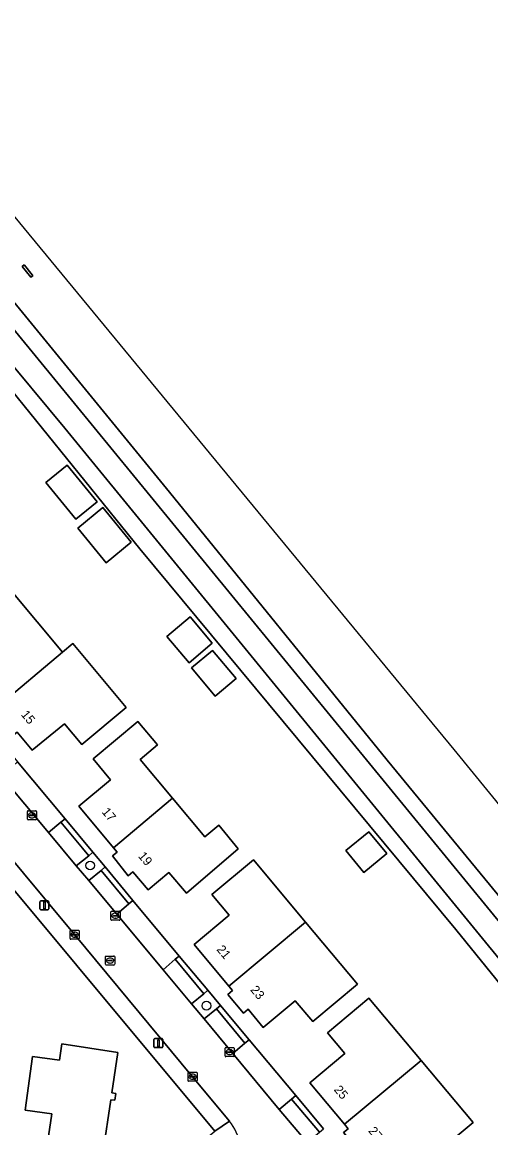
# Model space of a CAD drawing. Extents: x 164148 to 165261, y 382513 to 383432.
# Drawn here: x 164736.2 to 164788.2, y 383053.9 to 383176.6 of the extents above; entities that cross this region are included whole.
import ezdxf

# ---------------------------------------------------------------- set-up
doc = ezdxf.new("R2010")
doc.units = 0
for name, color, linetype in [('IMGEO_Boom', 7, 'Continuous'), ('IMGEO_Erf', 7, 'Continuous'), ('IMGEO_Groenvoorziening', 7, 'Continuous'), ('IMGEO_Kolk', 7, 'Continuous'), ('IMGEO_Lichtmast', 7, 'Continuous'), ('IMGEO_Oever', 7, 'Continuous'), ('IMGEO_Pand', 7, 'Continuous'), ('IMGEO_Pand_nummerreeks', 7, 'Continuous'), ('IMGEO_Parkeervlak_open', 7, 'Continuous'), ('IMGEO_Rijbaan_lokaal_open', 7, 'Continuous'), ('IMGEO_Terreindeel_gesloten', 7, 'Continuous'), ('IMGEO_Voetpad_open', 7, 'Continuous'), ('IMGEO_Waterloop', 7, 'Continuous')]:
    doc.layers.add(name, color=color, linetype=linetype)

msp = doc.modelspace()

# ---------------------------------------------------------------- linework, layer by layer
at = {"layer": 'IMGEO_Boom'}
for centre in [(164743.78, 383082.99), (164756.68, 383067.44)]:
    msp.add_circle(centre, 0.489, dxfattribs=at)
at = {"layer": 'IMGEO_Erf'}
for points in [[(164749.28, 383118.12), (164708.58, 383168.41), (164705.15, 383172.72), (164688.93, 383159.23), (164686.54, 383144.99), (164689, 383144.5)], [(164699.87, 383137.34), (164702.48, 383134.28), (164705.58, 383130.59), (164706.98, 383128.94), (164710.1, 383124.99), (164715.38, 383118.87), (164718.48, 383115.17), (164719.88, 383113.51), (164722.94, 383109.81), (164728.2, 383103.52), (164731.26, 383099.83), (164732.64, 383098.17), (164735.71, 383094.48), (164741, 383088.17), (164744.07, 383084.46), (164745.46, 383082.83), (164748.52, 383079.11), (164753.67, 383072.95), (164756.84, 383069.15), (164758.25, 383067.47), (164761.42, 383063.67), (164766.59, 383057.49), (164769.67, 383053.79)], [(164685.42, 383135.13), (164682.71, 383117.52), (164682.28, 383114.45), (164685.33, 383114), (164688.26, 383113.61), (164687.87, 383110.69), (164684.94, 383111.04), (164681.86, 383111.47), (164680.37, 383101.25), (164679.48, 383095.31), (164679.33, 383094.34), (164679.22, 383092.55), (164677.94, 383082.47), (164677.67, 383082.49), (164677.5, 383081.52), (164676.6, 383075.67), (164674.06, 383058.63), (164743.46, 383048.39), (164750.22, 383047.41), (164757.63, 383053.52), (164711.83, 383108.45)], [(164836.85, 383011.18), (164784.36, 383075.91), (164749.28, 383118.12)]]:
    msp.add_lwpolyline(points, dxfattribs=at)
for points in [[(164738.86, 383125.48), (164741.21, 383127.41), (164744.55, 383123.34), (164742.19, 383121.41)], [(164745.56, 383116.58), (164742.4, 383120.41), (164745.18, 383122.69), (164748.33, 383118.86)], [(164737.36, 383095.77), (164735.69, 383097.79), (164735.18, 383097.36), (164733.39, 383099.45), (164733.9, 383099.88), (164733.37, 383100.51), (164729.67, 383104.96), (164731.98, 383106.88), (164730.06, 383109.19), (164735.1, 383113.38), (164740.7, 383106.66), (164741.86, 383107.63), (164747.78, 383100.51), (164742.84, 383096.41), (164740.92, 383098.72)], [(164757.33, 383107.65), (164754.75, 383105.47), (164752.28, 383108.39), (164754.86, 383110.58)], [(164755.03, 383104.91), (164757.36, 383106.85), (164759.97, 383103.73), (164757.64, 383101.79)], [(164746.04, 383092.51), (164744.11, 383094.83), (164749.08, 383098.97), (164751.26, 383096.37), (164749.34, 383094.75), (164752.93, 383090.47), (164756.51, 383086.18), (164758.04, 383087.46), (164760.21, 383084.85), (164754.46, 383079.94), (164752.51, 383082.23), (164750.23, 383080.29), (164748.52, 383082.29), (164748.01, 383081.86), (164746.24, 383084.05), (164746.76, 383084.48), (164746.35, 383084.97), (164742.51, 383089.57)], [(164774.71, 383086.73), (164776.69, 383084.31), (164774.13, 383082.23), (164772.15, 383084.65)], [(164759.22, 383077.47), (164757.29, 383079.78), (164761.89, 383083.62), (164767.68, 383076.7), (164771.5, 383072.12), (164773.43, 383069.82), (164768.47, 383065.67), (164766.54, 383067.99), (164762.99, 383065.03), (164761.31, 383067.05), (164760.8, 383066.62), (164759.06, 383068.7), (164759.57, 383069.13), (164759.18, 383069.6), (164755.32, 383074.22)], [(164774.71, 383068.27), (164780.49, 383061.37), (164786.26, 383054.47), (164781.65, 383050.63), (164779.72, 383052.95), (164775.87, 383049.74), (164775.82, 383049.7), (164774.14, 383051.72), (164773.63, 383051.3), (164771.9, 383053.36), (164772.42, 383053.79), (164772.01, 383054.28), (164768.17, 383058.89), (164772.05, 383062.12), (164770.12, 383064.44)], [(164746.86, 383062.24), (164746.2, 383057.76), (164746.64, 383057.7), (164746.53, 383056.95), (164746.09, 383057.01), (164745.24, 383051.32), (164744.36, 383051.45), (164744.27, 383050.79), (164741.56, 383051.19), (164741.66, 383051.85), (164739.06, 383052.21), (164739.51, 383055.43), (164736.55, 383055.84), (164737.38, 383061.79), (164740.37, 383061.38), (164740.62, 383063.2)]]:
    msp.add_lwpolyline(points, close=True, dxfattribs=at)
at = {"layer": 'IMGEO_Groenvoorziening'}
msp.add_lwpolyline([(164848.31, 383017.36), (164784.15, 383095.87), (164702.35, 383195.05), (164664.5, 383237.97), (164566.12, 383349.33), (164565.67, 383345.6), (164566.48, 383345.49), (164566.3, 383344.31), (164569.23, 383342.66), (164579.79, 383329.65), (164603.14, 383303.96), (164617.98, 383286.77), (164648.4, 383251.25), (164673.49, 383220.18), (164709.71, 383176.74), (164710.44, 383175.86), (164752.59, 383124.39), (164776.72, 383094.66), (164796.85, 383070.22), (164805.19, 383059.84), (164822.84, 383038.62)], dxfattribs=at)
for points in [[(164736.23, 383149.45), (164736.45, 383149.63), (164736.49, 383149.58), (164737.34, 383148.53), (164737.43, 383148.42), (164737.21, 383148.25)], [(164744.07, 383084.46), (164743.62, 383084.08), (164742.24, 383082.94), (164743.63, 383081.31), (164744.99, 383082.44), (164745.46, 383082.83)], [(164756.84, 383069.15), (164756.38, 383068.77), (164755.03, 383067.64), (164756.43, 383065.98), (164757.78, 383067.11), (164758.25, 383067.47)]]:
    msp.add_lwpolyline(points, close=True, dxfattribs=at)
at = {"layer": 'IMGEO_Kolk'}
for p, q in [((164736.81, 383088.14), (164736.81, 383088.99)), ((164736.88, 383089.07), (164737.74, 383089.07)), ((164737.11, 383088.61), (164737.51, 383088.61)), ((164737.3, 383088.84), (164737.32, 383088.84)), ((164737.81, 383088.99), (164737.81, 383088.14)), ((164737.74, 383088.06), (164736.88, 383088.06)), ((164737.07, 383088.56), (164737.07, 383088.57)), ((164737.51, 383088.52), (164737.11, 383088.52)), ((164737.32, 383088.29), (164737.29, 383088.29)), ((164737.55, 383088.57), (164737.55, 383088.56)), ((164746.09, 383076.99), (164746.09, 383077.84)), ((164746.16, 383077.92), (164747.01, 383077.92)), ((164746.57, 383077.7), (164746.6, 383077.7)), ((164747.09, 383077.84), (164747.09, 383076.99)), ((164747.01, 383076.92), (164746.16, 383076.92)), ((164746.34, 383077.41), (164746.34, 383077.42)), ((164746.78, 383077.37), (164746.38, 383077.37)), ((164746.39, 383077.46), (164746.79, 383077.46)), ((164746.6, 383077.14), (164746.57, 383077.14)), ((164746.83, 383077.42), (164746.83, 383077.41)), ((164741.55, 383074.89), (164741.55, 383075.75)), ((164741.62, 383075.82), (164742.48, 383075.82)), ((164741.81, 383075.31), (164741.81, 383075.33)), ((164741.85, 383075.36), (164742.25, 383075.36)), ((164742.24, 383075.28), (164741.85, 383075.28)), ((164742.04, 383075.6), (164742.06, 383075.6)), ((164742.29, 383075.33), (164742.29, 383075.31)), ((164742.55, 383075.75), (164742.55, 383074.89)), ((164742.48, 383074.82), (164741.62, 383074.82)), ((164742.06, 383075.04), (164742.03, 383075.04)), ((164745.49, 383072.03), (164745.49, 383072.88)), ((164745.57, 383072.95), (164746.42, 383072.95)), ((164745.98, 383072.73), (164746.01, 383072.73)), ((164746.5, 383072.88), (164746.5, 383072.03)), ((164746.42, 383071.95), (164745.57, 383071.95)), ((164745.75, 383072.45), (164745.75, 383072.46)), ((164746.19, 383072.41), (164745.79, 383072.41)), ((164745.8, 383072.5), (164746.19, 383072.5)), ((164746, 383072.17), (164745.98, 383072.17)), ((164746.24, 383072.46), (164746.24, 383072.45)), ((164758.75, 383061.86), (164758.75, 383062.71)), ((164758.83, 383062.79), (164759.68, 383062.79)), ((164759.68, 383061.79), (164758.83, 383061.79)), ((164759.01, 383062.28), (164759.01, 383062.29)), ((164759.45, 383062.24), (164759.05, 383062.24)), ((164759.06, 383062.33), (164759.45, 383062.33)), ((164759.24, 383062.57), (164759.27, 383062.57)), ((164759.26, 383062.01), (164759.24, 383062.01)), ((164759.5, 383062.29), (164759.5, 383062.28)), ((164759.75, 383062.71), (164759.75, 383061.86)), ((164754.64, 383059.14), (164754.64, 383059.99)), ((164754.71, 383060.06), (164755.56, 383060.06)), ((164754.9, 383059.56), (164754.9, 383059.57)), ((164754.94, 383059.61), (164755.34, 383059.61)), ((164755.33, 383059.52), (164754.94, 383059.52)), ((164755.15, 383059.28), (164755.12, 383059.28)), ((164755.13, 383059.84), (164755.15, 383059.84)), ((164755.38, 383059.57), (164755.38, 383059.56)), ((164755.64, 383059.99), (164755.64, 383059.14)), ((164755.56, 383059.06), (164754.71, 383059.06))]:
    msp.add_line(p, q, dxfattribs=at)
for points in [[(164736.81, 383088.14), (164736.81, 383088.99)], [(164736.88, 383089.07), (164737.74, 383089.07)], [(164737.81, 383088.99), (164737.81, 383088.14)], [(164737.74, 383088.06), (164736.88, 383088.06)], [(164746.09, 383076.99), (164746.09, 383077.84)], [(164746.16, 383077.92), (164747.01, 383077.92)], [(164747.09, 383077.84), (164747.09, 383076.99)], [(164747.01, 383076.92), (164746.16, 383076.92)], [(164741.55, 383074.89), (164741.55, 383075.75)], [(164741.62, 383075.82), (164742.48, 383075.82)], [(164742.55, 383075.75), (164742.55, 383074.89)], [(164742.48, 383074.82), (164741.62, 383074.82)], [(164745.49, 383072.03), (164745.49, 383072.88)], [(164745.57, 383072.95), (164746.42, 383072.95)], [(164746.5, 383072.88), (164746.5, 383072.03)], [(164746.42, 383071.95), (164745.57, 383071.95)], [(164758.75, 383061.86), (164758.75, 383062.71)], [(164758.83, 383062.79), (164759.68, 383062.79)], [(164759.68, 383061.79), (164758.83, 383061.79)], [(164759.75, 383062.71), (164759.75, 383061.86)], [(164754.64, 383059.14), (164754.64, 383059.99)], [(164754.71, 383060.06), (164755.56, 383060.06)], [(164755.64, 383059.99), (164755.64, 383059.14)], [(164755.56, 383059.06), (164754.71, 383059.06)]]:
    msp.add_lwpolyline(points, dxfattribs=at)
for centre, radius, start, end in [((164736.89, 383088.99), 0.0765, 91.552, 178.448), ((164736.89, 383088.99), 0.0765, 91.552, 178.448), ((164737.11, 383088.57), 0.0403, 85.8775, 175.7526), ((164737.51, 383088.57), 0.0386, 1.7309, 96.639), ((164737.73, 383088.99), 0.0765, 1.552, 88.448), ((164737.73, 383088.99), 0.0765, 1.552, 88.448), ((164736.89, 383088.14), 0.0765, 181.552, 268.448), ((164736.89, 383088.14), 0.0765, 181.552, 268.448), ((164737.1, 383088.56), 0.0366, 178.938, 274.7102), ((164737.51, 383088.56), 0.043, 264.8664, 352.4533), ((164737.73, 383088.14), 0.0765, 271.552, 358.448), ((164737.73, 383088.14), 0.0765, 271.552, 358.448), ((164746.16, 383077.84), 0.0765, 91.552, 178.448), ((164746.16, 383077.84), 0.0765, 91.552, 178.448), ((164747.01, 383077.84), 0.0765, 1.552, 88.448), ((164747.01, 383077.84), 0.0765, 1.552, 88.448), ((164746.16, 383076.99), 0.0765, 181.552, 268.448), ((164746.16, 383076.99), 0.0765, 181.552, 268.448), ((164746.39, 383077.42), 0.0403, 85.8775, 175.7526), ((164746.38, 383077.41), 0.0366, 178.938, 274.7102), ((164746.79, 383077.42), 0.043, 264.8664, 352.4533), ((164746.79, 383077.42), 0.0386, 1.7309, 96.639), ((164747.01, 383076.99), 0.0765, 271.552, 358.448), ((164747.01, 383076.99), 0.0765, 271.552, 358.448), ((164741.62, 383075.74), 0.0765, 91.552, 178.448), ((164741.62, 383075.74), 0.0765, 91.552, 178.448), ((164741.85, 383075.32), 0.0403, 85.8775, 175.7526), ((164741.84, 383075.31), 0.0366, 178.938, 274.7102), ((164742.25, 383075.32), 0.043, 264.8664, 352.4533), ((164742.25, 383075.32), 0.0386, 1.7309, 96.639), ((164742.47, 383075.74), 0.0765, 1.552, 88.448), ((164742.47, 383075.74), 0.0765, 1.552, 88.448), ((164741.62, 383074.89), 0.0765, 181.552, 268.448), ((164741.62, 383074.89), 0.0765, 181.552, 268.448), ((164742.47, 383074.89), 0.0765, 271.552, 358.448), ((164742.47, 383074.89), 0.0765, 271.552, 358.448), ((164745.57, 383072.88), 0.0765, 91.552, 178.448), ((164745.57, 383072.88), 0.0765, 91.552, 178.448), ((164746.42, 383072.88), 0.0765, 1.552, 88.448), ((164746.42, 383072.88), 0.0765, 1.552, 88.448), ((164745.57, 383072.03), 0.0765, 181.552, 268.448), ((164745.57, 383072.03), 0.0765, 181.552, 268.448), ((164745.79, 383072.46), 0.0403, 85.8775, 175.7526), ((164745.79, 383072.45), 0.0366, 178.938, 274.7102), ((164746.2, 383072.46), 0.0386, 1.7309, 96.639), ((164746.19, 383072.45), 0.043, 264.8664, 352.4533), ((164746.42, 383072.03), 0.0765, 271.552, 358.448), ((164746.42, 383072.03), 0.0765, 271.552, 358.448), ((164758.83, 383062.71), 0.0765, 91.552, 178.448), ((164758.83, 383062.71), 0.0765, 91.552, 178.448), ((164758.83, 383061.86), 0.0765, 181.552, 268.448), ((164758.83, 383061.86), 0.0765, 181.552, 268.448), ((164759.05, 383062.29), 0.0403, 85.8775, 175.7526), ((164759.05, 383062.28), 0.0366, 178.938, 274.7102), ((164759.46, 383062.29), 0.0386, 1.7309, 96.639), ((164759.45, 383062.29), 0.043, 264.8664, 352.4533), ((164759.68, 383062.71), 0.0765, 1.552, 88.448), ((164759.68, 383062.71), 0.0765, 1.552, 88.448), ((164759.68, 383061.86), 0.0765, 271.552, 358.448), ((164759.68, 383061.86), 0.0765, 271.552, 358.448), ((164754.71, 383059.99), 0.0765, 91.552, 178.448), ((164754.71, 383059.99), 0.0765, 91.552, 178.448), ((164754.71, 383059.14), 0.0765, 181.552, 268.448), ((164754.71, 383059.14), 0.0765, 181.552, 268.448), ((164754.94, 383059.57), 0.0403, 85.8775, 175.7526), ((164754.93, 383059.56), 0.0366, 178.938, 274.7102), ((164755.34, 383059.56), 0.043, 264.8664, 352.4533), ((164755.34, 383059.57), 0.0386, 1.7309, 96.639), ((164755.56, 383059.99), 0.0765, 1.552, 88.448), ((164755.56, 383059.99), 0.0765, 1.552, 88.448), ((164755.56, 383059.14), 0.0765, 271.552, 358.448), ((164755.56, 383059.14), 0.0765, 271.552, 358.448)]:
    msp.add_arc(centre, radius, start, end, dxfattribs=at)
for centre, major_axis, ratio, start_param, end_param in [((164737.3, 383088.56), (-0.387, 0.002), 0.722429, 4.712389, 7.853982), ((164737.32, 383088.56), (-0.39, 0.002), 0.717154, 1.570796, 4.712389), ((164746.57, 383077.42), (-0.387, 0.002), 0.722429, 4.712389, 7.853982), ((164746.6, 383077.42), (-0.39, 0.002), 0.717154, 1.570796, 4.712389), ((164742.04, 383075.32), (-0.387, 0.002), 0.722429, 4.712389, 7.853982), ((164742.06, 383075.32), (-0.39, 0.002), 0.717154, 1.570796, 4.712389), ((164745.98, 383072.45), (-0.387, 0.002), 0.722429, 4.712389, 7.853982), ((164746.01, 383072.45), (-0.39, 0.002), 0.717154, 1.570796, 4.712389), ((164759.24, 383062.29), (-0.387, 0.002), 0.722429, 4.712389, 7.853982), ((164759.26, 383062.29), (-0.39, 0.002), 0.717154, 1.570796, 4.712389), ((164755.12, 383059.56), (-0.387, 0.002), 0.722429, 4.712389, 7.853982), ((164755.15, 383059.56), (-0.39, 0.002), 0.717154, 1.570796, 4.712389)]:
    msp.add_ellipse(centre, major_axis=major_axis, ratio=ratio, start_param=start_param, end_param=end_param, dxfattribs=at)
at = {"layer": 'IMGEO_Lichtmast'}
for p, q in [((164738.21, 383078.18), (164738.21, 383078.98)), ((164738.21, 383078.98), (164738.21, 383078.18)), ((164738.31, 383079.08), (164739.1, 383079.08)), ((164739.1, 383079.08), (164738.31, 383079.08)), ((164739.2, 383078.98), (164739.2, 383078.18)), ((164739.2, 383078.18), (164739.2, 383078.98)), ((164739.1, 383078.08), (164738.31, 383078.08)), ((164738.31, 383078.08), (164739.1, 383078.08)), ((164750.86, 383062.89), (164750.86, 383063.69)), ((164750.86, 383063.69), (164750.86, 383062.89)), ((164750.96, 383063.79), (164751.75, 383063.79)), ((164751.75, 383063.79), (164750.96, 383063.79)), ((164751.85, 383063.69), (164751.85, 383062.89)), ((164751.85, 383062.89), (164751.85, 383063.69)), ((164751.75, 383062.79), (164750.96, 383062.79)), ((164750.96, 383062.79), (164751.75, 383062.79))]:
    msp.add_line(p, q, dxfattribs=at)
for points in [[(164738.63, 383078.95), (164738.78, 383078.95), (164738.78, 383078.2), (164738.63, 383078.2), (164738.63, 383078.95)], [(164751.28, 383063.67), (164751.43, 383063.67), (164751.43, 383062.92), (164751.28, 383062.92), (164751.28, 383063.67)]]:
    msp.add_lwpolyline(points, dxfattribs=at)
for centre, start, end in [((164738.31, 383078.98), 90, 180), ((164738.31, 383078.98), 90, 180), ((164739.1, 383078.98), 0, 90), ((164739.1, 383078.98), 360, 90), ((164738.31, 383078.18), 180, 270), ((164738.31, 383078.18), 180, 270), ((164739.1, 383078.18), 270, 0), ((164739.1, 383078.18), 270, 0), ((164750.96, 383063.69), 90, 180), ((164750.96, 383063.69), 90, 180), ((164750.96, 383062.89), 180, 270), ((164750.96, 383062.89), 180, 270), ((164751.75, 383063.69), 0, 90), ((164751.75, 383063.69), 360, 90), ((164751.75, 383062.89), 270, 0), ((164751.75, 383062.89), 270, 0)]:
    msp.add_arc(centre, 0.1, start, end, dxfattribs=at)
at = {"layer": 'IMGEO_Oever'}
msp.add_lwpolyline([(164702.89, 383175.56), (164691.67, 383166.48), (164690.67, 383167.35), (164701.98, 383176.72), (164702.8, 383177.4), (164568.02, 383339.42), (164569.06, 383340.33), (164663.45, 383230.12), (164829.32, 383027.74), (164900.98, 382938.59), (164899.83, 382937.69), (164835.51, 383016.03), (164740.96, 383131.52), (164703.75, 383176.25)], close=True, dxfattribs=at)
for points in [[(164822.84, 383038.62), (164805.19, 383059.84), (164796.85, 383070.22), (164776.72, 383094.66), (164752.59, 383124.39), (164710.44, 383175.86), (164709.71, 383176.74), (164673.49, 383220.18), (164648.4, 383251.25)], [(164653.25, 383235.19), (164669.71, 383215.37), (164689.18, 383191.91), (164697.54, 383182.29), (164699.35, 383180.02), (164699.15, 383178.49), (164689.54, 383169.79), (164688.54, 383168.42), (164688.59, 383167.26), (164690.55, 383167.24), (164691.68, 383166.32), (164692.16, 383165.3), (164692.17, 383164.61), (164693.13, 383165.36), (164703.88, 383174.33), (164705.15, 383172.72), (164708.58, 383168.41), (164749.28, 383118.12), (164784.36, 383075.91), (164836.85, 383011.18)]]:
    msp.add_lwpolyline(points, dxfattribs=at)
at = {"layer": 'IMGEO_Pand'}
for points in [[(164741.21, 383127.41), (164738.86, 383125.48), (164742.19, 383121.41), (164744.55, 383123.34)], [(164745.56, 383116.58), (164748.33, 383118.86), (164745.18, 383122.69), (164742.4, 383120.41)], [(164735.1, 383113.38), (164730.06, 383109.19), (164731.98, 383106.88), (164729.67, 383104.96), (164733.37, 383100.51), (164740.7, 383106.66)], [(164757.33, 383107.65), (164754.86, 383110.58), (164752.28, 383108.39), (164754.75, 383105.47)], [(164741.86, 383107.63), (164740.7, 383106.66), (164733.37, 383100.51), (164733.9, 383099.88), (164733.39, 383099.45), (164735.18, 383097.36), (164735.69, 383097.79), (164737.36, 383095.77), (164740.92, 383098.72), (164742.84, 383096.41), (164747.78, 383100.51)], [(164757.36, 383106.85), (164755.03, 383104.91), (164757.64, 383101.79), (164759.97, 383103.73)], [(164749.34, 383094.75), (164751.26, 383096.37), (164749.08, 383098.97), (164744.11, 383094.83), (164746.04, 383092.51), (164742.51, 383089.57), (164746.35, 383084.97), (164752.93, 383090.47)], [(164758.04, 383087.46), (164756.51, 383086.18), (164752.93, 383090.47), (164746.35, 383084.97), (164746.76, 383084.48), (164746.24, 383084.05), (164748.01, 383081.86), (164748.52, 383082.29), (164750.23, 383080.29), (164752.51, 383082.23), (164754.46, 383079.94), (164760.21, 383084.85)], [(164774.71, 383086.73), (164772.15, 383084.65), (164774.13, 383082.23), (164776.69, 383084.31)], [(164767.68, 383076.7), (164761.89, 383083.62), (164757.29, 383079.78), (164759.22, 383077.47), (164755.32, 383074.22), (164759.18, 383069.6)], [(164773.43, 383069.82), (164771.5, 383072.12), (164767.68, 383076.7), (164759.18, 383069.6), (164759.57, 383069.13), (164759.06, 383068.7), (164760.8, 383066.62), (164761.31, 383067.05), (164762.99, 383065.03), (164766.54, 383067.99), (164768.47, 383065.67)], [(164780.49, 383061.37), (164774.71, 383068.27), (164770.12, 383064.44), (164772.05, 383062.12), (164768.17, 383058.89), (164772.01, 383054.28)], [(164746.86, 383062.24), (164740.62, 383063.2), (164740.37, 383061.38), (164737.38, 383061.79), (164736.55, 383055.84), (164739.51, 383055.43), (164739.06, 383052.21), (164741.66, 383051.85), (164741.56, 383051.19), (164744.27, 383050.79), (164744.36, 383051.45), (164745.24, 383051.32), (164746.09, 383057.01), (164746.53, 383056.95), (164746.64, 383057.7), (164746.2, 383057.76)], [(164780.49, 383061.37), (164772.01, 383054.28), (164772.42, 383053.79), (164771.9, 383053.36), (164773.63, 383051.3), (164774.14, 383051.72), (164775.82, 383049.7), (164775.87, 383049.74), (164779.72, 383052.95), (164781.65, 383050.63), (164786.26, 383054.47)]]:
    msp.add_lwpolyline(points, close=True, dxfattribs=at)
at = {"layer": 'IMGEO_Parkeervlak_open'}
for points in [[(164740.53, 383087.79), (164739.14, 383086.65), (164742.24, 383082.94), (164743.62, 383084.08), (164742.92, 383084.92)], [(164744.99, 383082.44), (164743.63, 383081.31), (164746.72, 383077.58), (164748.08, 383078.73)], [(164753.22, 383072.59), (164751.87, 383071.43), (164755.03, 383067.64), (164756.38, 383068.77)], [(164757.78, 383067.11), (164756.43, 383065.98), (164759.6, 383062.15), (164760.94, 383063.27)], [(164766.11, 383057.08), (164764.74, 383055.94), (164767.86, 383052.25), (164769.24, 383053.4)]]:
    msp.add_lwpolyline(points, close=True, dxfattribs=at)
at = {"layer": 'IMGEO_Rijbaan_lokaal_open'}
for points in [[(164759.6, 383062.15), (164756.43, 383065.98), (164755.03, 383067.64), (164751.87, 383071.43), (164746.72, 383077.58), (164743.63, 383081.31), (164742.24, 383082.94), (164739.14, 383086.65), (164733.9, 383092.93), (164730.8, 383096.62), (164729.43, 383098.29), (164726.33, 383102.01), (164721.11, 383108.28), (164718.03, 383111.99), (164716.66, 383113.64), (164713.55, 383117.35), (164708.38, 383123.56), (164705.14, 383127.42), (164703.76, 383129.07), (164700.65, 383132.77), (164698.55, 383135.11)], [(164695.56, 383130.96), (164698.71, 383127.19), (164713.05, 383110.05), (164722.92, 383098.24), (164733.43, 383085.66), (164742.05, 383075.32), (164755.14, 383059.56), (164759.23, 383054.63)], [(164814.32, 382986.08), (164824.19, 382984.71), (164822.34, 382987.01), (164822.32, 382987.03), (164817.57, 382992.75), (164814.48, 382996.41), (164810.7, 383000.92), (164807.69, 383004.53), (164806.41, 383006.09), (164803.17, 383009.94), (164798.02, 383016.11), (164794.84, 383019.91), (164793.46, 383021.56), (164790.41, 383025.2), (164785.19, 383031.48), (164782.05, 383035.25), (164780.71, 383036.85), (164777.62, 383040.55), (164772.36, 383046.86), (164769.19, 383050.65), (164767.86, 383052.25), (164764.74, 383055.94), (164759.6, 383062.15)]]:
    msp.add_lwpolyline(points, dxfattribs=at)
msp.add_arc((164754.63, 383050.89), 5.93, 11.2559, 39.1698, dxfattribs=at)
at = {"layer": 'IMGEO_Terreindeel_gesloten'}
msp.add_lwpolyline([(164737.34, 383148.53), (164736.49, 383149.58), (164736.45, 383149.63), (164736.23, 383149.45), (164737.21, 383148.25), (164737.43, 383148.42)], close=True, dxfattribs=at)
at = {"layer": 'IMGEO_Voetpad_open'}
for points in [[(164693.96, 383129.8), (164704.35, 383117.42), (164711.83, 383108.45), (164757.63, 383053.52), (164759.23, 383054.63), (164755.14, 383059.56), (164742.05, 383075.32), (164733.43, 383085.66)], [(164759.23, 383054.63), (164757.63, 383053.52)]]:
    msp.add_lwpolyline(points, dxfattribs=at)
for points in [[(164735.71, 383094.48), (164735.26, 383094.08), (164733.9, 383092.93), (164739.14, 383086.65), (164740.53, 383087.79), (164741, 383088.17)], [(164741, 383088.17), (164740.53, 383087.79), (164742.92, 383084.92), (164743.62, 383084.08), (164744.07, 383084.46)], [(164745.46, 383082.83), (164744.99, 383082.44), (164748.08, 383078.73), (164748.52, 383079.11)], [(164748.52, 383079.11), (164748.08, 383078.73), (164746.72, 383077.58), (164751.87, 383071.43), (164753.22, 383072.59), (164753.67, 383072.95)], [(164753.67, 383072.95), (164753.22, 383072.59), (164756.38, 383068.77), (164756.84, 383069.15)], [(164758.25, 383067.47), (164757.78, 383067.11), (164760.94, 383063.27), (164761.42, 383063.67)], [(164761.42, 383063.67), (164760.94, 383063.27), (164759.6, 383062.15), (164764.74, 383055.94), (164766.11, 383057.08), (164766.59, 383057.49)], [(164766.59, 383057.49), (164766.11, 383057.08), (164769.24, 383053.4), (164769.67, 383053.79)]]:
    msp.add_lwpolyline(points, close=True, dxfattribs=at)
msp.add_arc((164754.63, 383050.89), 5.93, 11.2559, 39.1698, dxfattribs=at)
at = {"layer": 'IMGEO_Waterloop'}
msp.add_lwpolyline([(164663.45, 383230.12), (164569.06, 383340.33), (164568.02, 383339.42), (164702.8, 383177.4), (164701.98, 383176.72), (164690.67, 383167.35), (164691.67, 383166.48), (164702.89, 383175.56), (164703.75, 383176.25), (164740.96, 383131.52), (164835.51, 383016.03), (164899.83, 382937.69), (164900.98, 382938.59), (164829.32, 383027.74)], close=True, dxfattribs=at)

# ---------------------------------------------------------------- texts
at = {"layer": 'IMGEO_Pand_nummerreeks'}
for s, rotation, p in [('15', 309.7172, (164736.05, 383099.71)), ('17', 309.849, (164745.01, 383088.91)), ('19', 310.4735, (164749.04, 383084)), ('21', 309.849, (164757.75, 383073.65)), ('23', 309.8204, (164761.5, 383069.17)), ('25', 309.8146, (164770.77, 383058.1)), ('27', 309.8146, (164774.59, 383053.52))]:
    msp.add_text(s, height=1, rotation=rotation, dxfattribs=at).set_placement(p)

doc.saveas('drawing.dxf')
